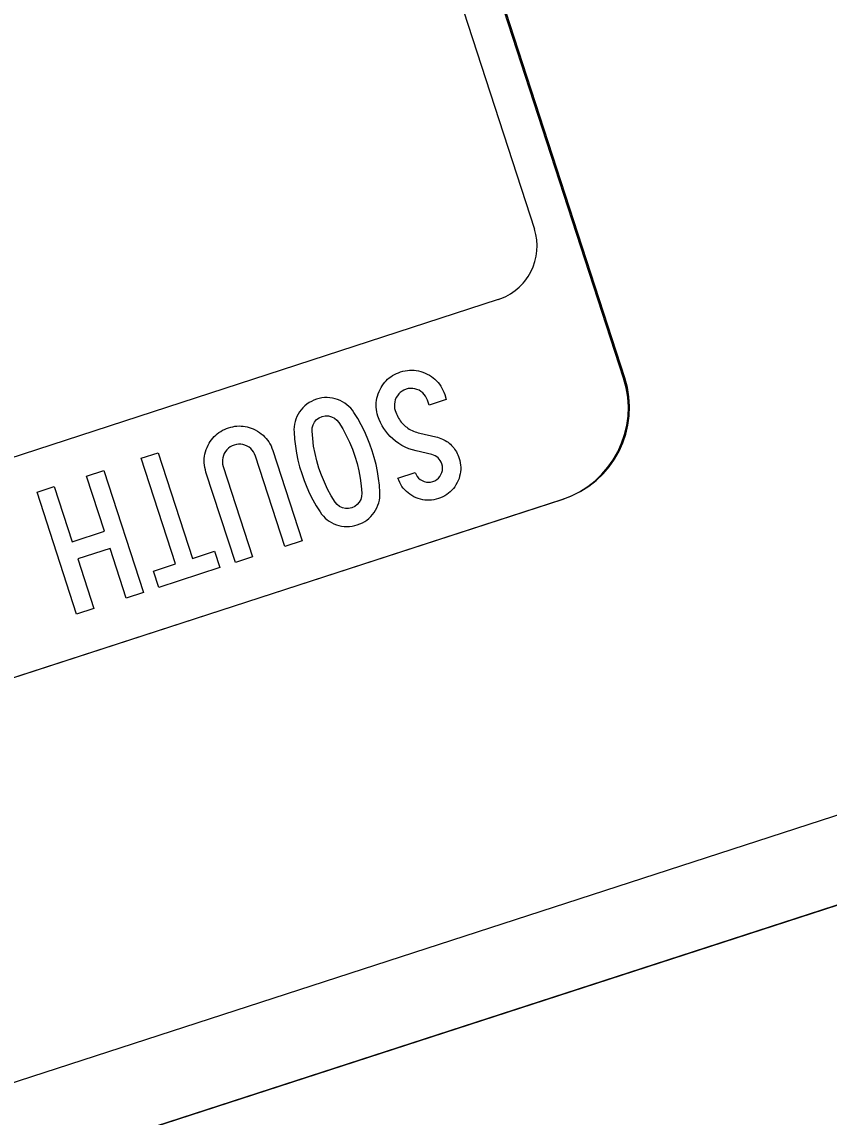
# Model space of a CAD drawing. Extents: x 2001876 to 2025694, y 804561 to 868938.
# Drawn here: x 2022289.7 to 2022313.59, y 812525.36 to 812557.78 of the extents above; entities that cross this region are included whole.
import ezdxf

# ---------------------------------------------------------------- set-up
doc = ezdxf.new("R2010")
doc.units = 0
doc.layers.add('TR SN EXTRUDED PANEL SIGNS - GROUND MOUNTED', color=7, linetype='Continuous')

msp = doc.modelspace()

# ---------------------------------------------------------------- linework, layer by layer
at = {"layer": 'TR SN EXTRUDED PANEL SIGNS - GROUND MOUNTED'}
for p, q in [((2022307.506, 812547.231), (2022295.186, 812585.181)), ((2022294.092, 812584.826), (2022304.865, 812551.643)), ((2022304.865, 812551.643), (2022304.865, 812551.643)), ((2022253.268, 812526.627), (2022305.676, 812543.64)), ((2022305.712, 812543.652), (2022305.712, 812543.652))]:
    msp.add_line(p, q, dxfattribs=at)
for points in [[(2022357.21, 812689.549), (2022125.894, 812614.455), (2022168.134, 812484.34), (2022399.45, 812559.434), (2022357.21, 812689.549)], [(2022181.809, 812491.443), (2022384.211, 812557.15), (2022384.993, 812554.741), (2022182.591, 812489.033), (2022181.809, 812491.443)], [(2022296.015, 812541.776), (2022295.145, 812544.454), (2022295.126, 812544.522), (2022295.111, 812544.589), (2022295.099, 812544.656), (2022295.094, 812544.724), (2022295.092, 812544.79), (2022295.095, 812544.856), (2022295.102, 812544.922), (2022295.114, 812544.987), (2022295.131, 812545.053), (2022295.152, 812545.118), (2022295.178, 812545.182), (2022295.207, 812545.247), (2022295.239, 812545.305), (2022295.272, 812545.358), (2022295.309, 812545.41), (2022295.347, 812545.46), (2022295.39, 812545.506), (2022295.433, 812545.548), (2022295.48, 812545.588), (2022295.53, 812545.624), (2022295.581, 812545.658), (2022295.635, 812545.689), (2022295.693, 812545.717), (2022295.752, 812545.743), (2022295.814, 812545.765), (2022295.876, 812545.783), (2022295.94, 812545.797), (2022296.001, 812545.808), (2022296.063, 812545.815), (2022296.125, 812545.818), (2022296.185, 812545.817), (2022296.247, 812545.812), (2022296.307, 812545.803), (2022296.367, 812545.791), (2022296.427, 812545.773), (2022296.487, 812545.753), (2022296.546, 812545.729), (2022296.605, 812545.7), (2022296.668, 812545.666), (2022296.727, 812545.629), (2022296.781, 812545.588), (2022296.834, 812545.546), (2022296.882, 812545.5), (2022296.926, 812545.45), (2022296.968, 812545.399), (2022297.006, 812545.344), (2022297.039, 812545.286), (2022297.071, 812545.226), (2022297.098, 812545.163), (2022297.121, 812545.095), (2022297.99, 812542.417), (2022297.48, 812542.251), (2022296.611, 812544.928), (2022296.586, 812544.991), (2022296.554, 812545.049), (2022296.516, 812545.101), (2022296.472, 812545.147), (2022296.42, 812545.187), (2022296.362, 812545.222), (2022296.3, 812545.25), (2022296.238, 812545.268), (2022296.175, 812545.278), (2022296.111, 812545.279), (2022296.045, 812545.271), (2022295.98, 812545.254), (2022295.916, 812545.229), (2022295.859, 812545.197), (2022295.807, 812545.159), (2022295.762, 812545.114), (2022295.721, 812545.062), (2022295.687, 812545.003), (2022295.66, 812544.941), (2022295.642, 812544.878), (2022295.631, 812544.814), (2022295.631, 812544.749), (2022295.639, 812544.684), (2022295.656, 812544.619), (2022296.525, 812541.942), (2022296.015, 812541.776)], [(2022293.593, 812541.522), (2022294.244, 812541.734), (2022293.228, 812544.861), (2022293.734, 812545.026), (2022294.75, 812541.898), (2022295.4, 812542.109), (2022295.557, 812541.627), (2022293.75, 812541.041), (2022293.593, 812541.522)], [(2022290.144, 812543.86), (2022290.655, 812544.026), (2022291.185, 812542.392), (2022292.14, 812542.702), (2022291.609, 812544.336), (2022292.12, 812544.501), (2022293.292, 812540.892), (2022292.781, 812540.726), (2022292.305, 812542.191), (2022291.351, 812541.881), (2022291.827, 812540.416), (2022291.316, 812540.25), (2022290.144, 812543.86)]]:
    msp.add_lwpolyline(points, close=True, dxfattribs=at)
for points in [[(2022307.543, 812547.243), (2022307.543, 812547.243), (2022295.222, 812585.193)], [(2022303.793, 812549.561), (2022303.793, 812549.562), (2022286.3, 812543.868), (2022286.404, 812543.714), (2022287.304, 812543.793), (2022287.654, 812543.412), (2022288.063, 812543.384), (2022288.616, 812543.16), (2022289.164, 812542.247), (2022288.334, 812540.095), (2022286.197, 812538.442), (2022286.047, 812538.061), (2022279.968, 812536.329), (2022278.235, 812537.509), (2022274.557, 812536.387), (2022273.107, 812537.169), (2022270.245, 812538.656), (2022251.39, 812532.535)], [(2022301.429, 812543.671), (2022301.366, 812543.695), (2022301.301, 812543.725), (2022301.238, 812543.759), (2022301.181, 812543.797), (2022301.126, 812543.838), (2022301.076, 812543.881), (2022301.029, 812543.927), (2022300.986, 812543.977), (2022300.946, 812544.031), (2022300.912, 812544.088), (2022300.88, 812544.148), (2022300.852, 812544.211), (2022300.828, 812544.276), (2022301.338, 812544.442), (2022301.363, 812544.38), (2022301.396, 812544.324), (2022301.437, 812544.276), (2022301.486, 812544.234), (2022301.544, 812544.2), (2022301.606, 812544.174), (2022301.668, 812544.159), (2022301.731, 812544.154), (2022301.795, 812544.158), (2022301.86, 812544.174), (2022301.921, 812544.199), (2022301.976, 812544.232), (2022302.023, 812544.274), (2022302.065, 812544.322), (2022302.1, 812544.38), (2022302.126, 812544.442), (2022302.142, 812544.503), (2022302.147, 812544.566), (2022302.141, 812544.63), (2022302.125, 812544.694), (2022302.105, 812544.748), (2022302.08, 812544.796), (2022302.05, 812544.838), (2022302.015, 812544.876), (2022301.976, 812544.907), (2022301.932, 812544.934), (2022301.882, 812544.955), (2022301.829, 812544.972), (2022301.362, 812545.079), (2022301.253, 812545.109), (2022301.146, 812545.146), (2022301.043, 812545.19), (2022300.945, 812545.242), (2022300.849, 812545.3), (2022300.758, 812545.365), (2022300.671, 812545.438), (2022300.597, 812545.509), (2022300.528, 812545.582), (2022300.465, 812545.66), (2022300.407, 812545.741), (2022300.355, 812545.827), (2022300.31, 812545.916), (2022300.269, 812546.01), (2022300.234, 812546.106), (2022300.215, 812546.174), (2022300.199, 812546.241), (2022300.188, 812546.308), (2022300.183, 812546.376), (2022300.181, 812546.442), (2022300.184, 812546.508), (2022300.191, 812546.574), (2022300.203, 812546.64), (2022300.22, 812546.705), (2022300.241, 812546.77), (2022300.267, 812546.834), (2022300.296, 812546.899), (2022300.328, 812546.957), (2022300.361, 812547.01), (2022300.398, 812547.062), (2022300.437, 812547.111), (2022300.479, 812547.158), (2022300.522, 812547.2), (2022300.569, 812547.24), (2022300.619, 812547.276), (2022300.67, 812547.31), (2022300.724, 812547.341), (2022300.782, 812547.369), (2022300.841, 812547.395), (2022300.903, 812547.417), (2022300.972, 812547.436), (2022301.039, 812547.451), (2022301.106, 812547.462), (2022301.173, 812547.468), (2022301.239, 812547.47), (2022301.305, 812547.467), (2022301.37, 812547.459), (2022301.437, 812547.447), (2022301.501, 812547.431), (2022301.566, 812547.41), (2022301.63, 812547.384), (2022301.694, 812547.354), (2022301.757, 812547.32), (2022301.815, 812547.283), (2022301.869, 812547.243), (2022301.922, 812547.2), (2022301.97, 812547.153)], [(2022302.256, 812546.604), (2022301.746, 812546.438), (2022301.7, 812546.579), (2022301.675, 812546.643), (2022301.643, 812546.701), (2022301.605, 812546.752), (2022301.561, 812546.799), (2022301.509, 812546.84), (2022301.451, 812546.874), (2022301.389, 812546.902), (2022301.327, 812546.92), (2022301.264, 812546.93), (2022301.2, 812546.931), (2022301.134, 812546.923), (2022301.069, 812546.906), (2022301.005, 812546.881), (2022300.948, 812546.849), (2022300.896, 812546.811), (2022300.851, 812546.766), (2022300.81, 812546.714), (2022300.776, 812546.656), (2022300.748, 812546.594), (2022300.73, 812546.531), (2022300.72, 812546.466), (2022300.72, 812546.402), (2022300.727, 812546.338), (2022300.745, 812546.272), (2022300.762, 812546.224), (2022300.78, 812546.177), (2022300.799, 812546.133), (2022300.822, 812546.089), (2022300.844, 812546.048), (2022300.869, 812546.009), (2022300.895, 812545.97), (2022300.924, 812545.934), (2022300.952, 812545.9), (2022300.983, 812545.867), (2022301.016, 812545.835), (2022301.05, 812545.806), (2022301.086, 812545.778), (2022301.123, 812545.751), (2022301.161, 812545.728), (2022301.202, 812545.705), (2022301.245, 812545.684), (2022301.289, 812545.664), (2022301.333, 812545.646), (2022301.38, 812545.631), (2022301.428, 812545.616), (2022301.478, 812545.604), (2022301.948, 812545.496), (2022301.999, 812545.482), (2022302.049, 812545.467), (2022302.096, 812545.449), (2022302.142, 812545.431), (2022302.186, 812545.409), (2022302.229, 812545.387), (2022302.27, 812545.362), (2022302.309, 812545.335), (2022302.346, 812545.307), (2022302.381, 812545.276), (2022302.415, 812545.243), (2022302.446, 812545.209), (2022302.476, 812545.172), (2022302.505, 812545.133), (2022302.531, 812545.093), (2022302.556, 812545.05), (2022302.578, 812545.005), (2022302.6, 812544.959), (2022302.618, 812544.911), (2022302.636, 812544.86), (2022302.655, 812544.793), (2022302.67, 812544.726), (2022302.68, 812544.66), (2022302.684, 812544.594), (2022302.684, 812544.527), (2022302.679, 812544.461), (2022302.669, 812544.397), (2022302.653, 812544.332), (2022302.634, 812544.267), (2022302.609, 812544.203), (2022302.578, 812544.14), (2022302.545, 812544.078), (2022302.508, 812544.021), (2022302.467, 812543.966), (2022302.423, 812543.916), (2022302.376, 812543.869), (2022302.326, 812543.826), (2022302.272, 812543.787), (2022302.216, 812543.752), (2022302.155, 812543.72), (2022302.091, 812543.693), (2022302.024, 812543.668), (2022301.957, 812543.649), (2022301.89, 812543.634), (2022301.823, 812543.624), (2022301.756, 812543.62), (2022301.691, 812543.62), (2022301.624, 812543.625), (2022301.559, 812543.636), (2022301.495, 812543.651), (2022301.429, 812543.671)], [(2022301.97, 812547.153), (2022302.014, 812547.105), (2022302.056, 812547.053), (2022302.094, 812546.998), (2022302.127, 812546.94), (2022302.159, 812546.88), (2022302.186, 812546.816), (2022302.21, 812546.749), (2022302.256, 812546.604), (2022302.256, 812546.604)], [(2022298.048, 812544.207), (2022298.127, 812544.01), (2022298.213, 812543.819), (2022298.309, 812543.631), (2022298.411, 812543.45), (2022298.522, 812543.273), (2022298.569, 812543.208), (2022298.619, 812543.149), (2022298.672, 812543.094), (2022298.73, 812543.044), (2022298.792, 812542.999), (2022298.859, 812542.959), (2022298.93, 812542.925), (2022299.004, 812542.896), (2022299.081, 812542.871), (2022299.157, 812542.855), (2022299.235, 812542.844), (2022299.313, 812542.84), (2022299.391, 812542.842), (2022299.467, 812542.852), (2022299.546, 812542.868), (2022299.624, 812542.889), (2022299.702, 812542.918), (2022299.773, 812542.951), (2022299.842, 812542.989), (2022299.907, 812543.033), (2022299.966, 812543.083), (2022300.022, 812543.137), (2022300.075, 812543.196), (2022300.123, 812543.26), (2022300.166, 812543.329), (2022300.202, 812543.399), (2022300.233, 812543.47), (2022300.258, 812543.543), (2022300.276, 812543.617), (2022300.287, 812543.694), (2022300.294, 812543.772), (2022300.293, 812543.852), (2022300.279, 812544.062), (2022300.254, 812544.268), (2022300.22, 812544.474), (2022300.178, 812544.68), (2022300.126, 812544.884), (2022300.064, 812545.087), (2022299.996, 812545.284), (2022299.919, 812545.478), (2022299.833, 812545.668), (2022299.739, 812545.855), (2022299.637, 812546.037), (2022299.526, 812546.216), (2022299.481, 812546.281), (2022299.43, 812546.342), (2022299.376, 812546.396), (2022299.318, 812546.447), (2022299.255, 812546.493), (2022299.188, 812546.532), (2022299.116, 812546.568), (2022299.041, 812546.599), (2022298.964, 812546.623), (2022298.886, 812546.642), (2022298.807, 812546.654), (2022298.73, 812546.658), (2022298.652, 812546.656), (2022298.574, 812546.647), (2022298.496, 812546.632), (2022298.417, 812546.609), (2022298.339, 812546.582), (2022298.266, 812546.547), (2022298.198, 812546.509), (2022298.134, 812546.464), (2022298.072, 812546.415), (2022298.016, 812546.359), (2022297.965, 812546.299), (2022297.917, 812546.234), (2022297.874, 812546.164), (2022297.837, 812546.094), (2022297.807, 812546.021), (2022297.783, 812545.948), (2022297.766, 812545.872), (2022297.755, 812545.795), (2022297.75, 812545.717), (2022297.751, 812545.636), (2022297.767, 812545.426), (2022297.792, 812545.219), (2022297.824, 812545.013), (2022297.867, 812544.81), (2022297.918, 812544.609), (2022297.978, 812544.409), (2022298.048, 812544.207)], [(2022298.426, 812544.789), (2022298.373, 812545.005), (2022298.332, 812545.224), (2022298.303, 812545.445), (2022298.285, 812545.668), (2022298.29, 812545.761), (2022298.316, 812545.85), (2022298.36, 812545.933), (2022298.421, 812546.005), (2022298.495, 812546.06), (2022298.582, 812546.099), (2022298.676, 812546.118), (2022298.768, 812546.116), (2022298.861, 812546.093), (2022298.947, 812546.052), (2022299.019, 812545.994), (2022299.078, 812545.921), (2022299.195, 812545.73), (2022299.299, 812545.535), (2022299.395, 812545.334), (2022299.48, 812545.13), (2022299.554, 812544.92), (2022299.618, 812544.705), (2022299.67, 812544.487), (2022299.711, 812544.269), (2022299.741, 812544.048), (2022299.758, 812543.826), (2022299.753, 812543.733), (2022299.728, 812543.645), (2022299.683, 812543.561), (2022299.621, 812543.489), (2022299.547, 812543.434), (2022299.46, 812543.395), (2022299.367, 812543.375), (2022299.275, 812543.376), (2022299.183, 812543.399), (2022299.098, 812543.439), (2022299.026, 812543.495), (2022298.968, 812543.566), (2022298.852, 812543.754), (2022298.746, 812543.95), (2022298.65, 812544.151), (2022298.565, 812544.36), (2022298.489, 812544.574), (2022298.426, 812544.789)], [(2022253.304, 812526.639), (2022253.304, 812526.639), (2022305.712, 812543.652)]]:
    msp.add_lwpolyline(points, dxfattribs=at)
for centre, radius, start, end in [((2022303.288, 812551.138), 1.656, 287.7553, 17.7555), ((2022304.796, 812546.351), 2.85, 287.9856, 17.9852), ((2022304.832, 812546.363), 2.85, 287.9856, 17.9852)]:
    msp.add_arc(centre, radius, start, end, dxfattribs=at)

doc.saveas('drawing.dxf')
